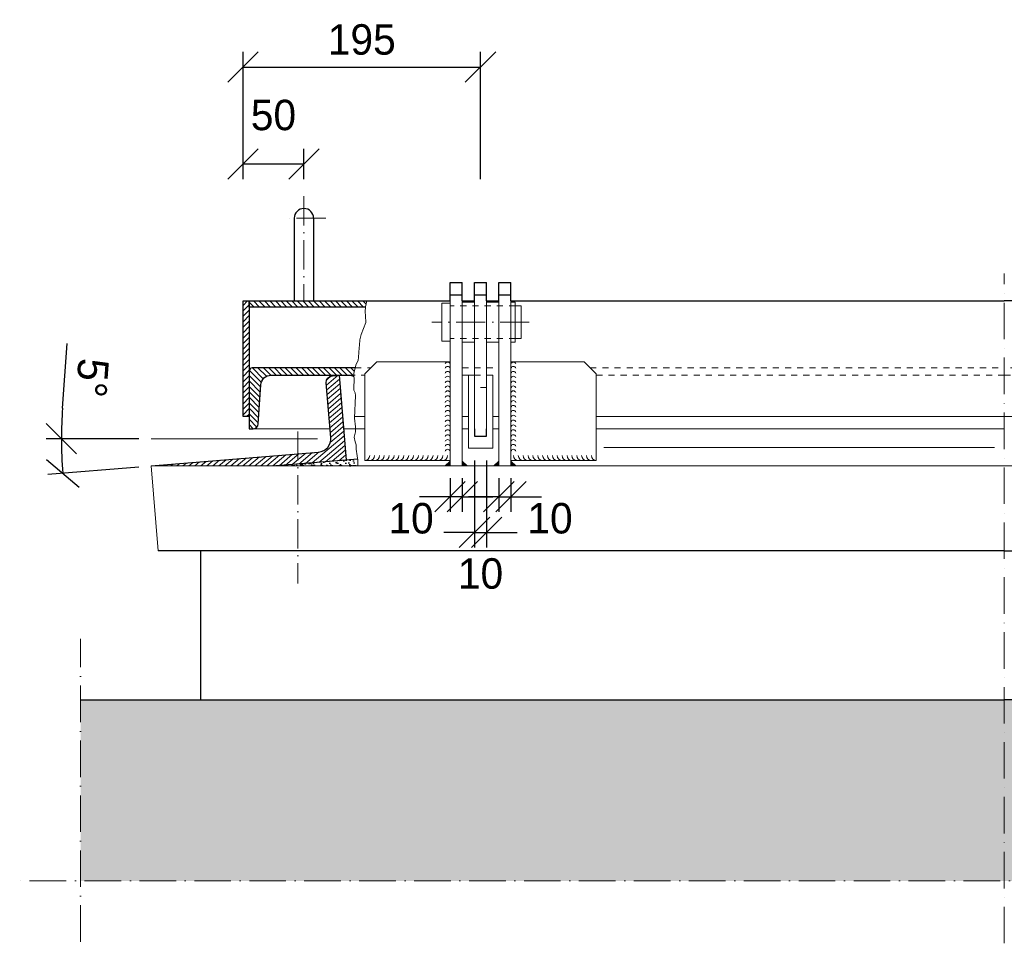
# Model space of a CAD drawing. Header units: millimetres. Extents: x 58700 to 76644, y 972 to 11123.
# Tile 262 of 263: x 70423 to 71231, y 8642 to 9401. Entities that reach past the tile are written whole.
import ezdxf

# ---------------------------------------------------------------- set-up
doc = ezdxf.new("R2010")
doc.units = ezdxf.units.MM
doc.linetypes.add('ACAD_ISO10W100', pattern=[18, 12, -3, 0, -3])
doc.linetypes.add('JIS_02_1.0', pattern=[2, 1, -1])
doc.layers.add('Bemaßung', color=7, linetype='Continuous', lineweight=13)
doc.dimstyles.new('DIN', dxfattribs={"dimtxt": 2.5, "dimasz": 2.5, "dimexe": 1.25, "dimexo": 0.625, "dimtad": 1, "dimtih": 1, "dimdec": 4, "dimdsep": 46, "dimlunit": 6, "dimtxsty": 'Standard', "dimcen": 2.5, "dimadec": 0, "dimazin": 0, "dimtfac": 1, "dimtdec": 4, "dimtmove": 0, "dimatfit": 3, "dimfxl": 0, "dimtvp": 1, "dimtolj": 1, "dimtzin": 0, "dimarcsym": 0})

# ---------------------------------------------------------------- blocks, each defined once
blk = doc.blocks.new('_Oblique')
at = {"color": 0, "linetype": 'ByBlock', "lineweight": -2}
blk.add_line((-0.5, -0.5), (0.5, 0.5), dxfattribs=at)
blk = doc.blocks.new('*D53')
at = {"layer": 'Bemaßung', "color": 0, "lineweight": -2, "transparency": 16777216}
for p, q in [((70606.01, 9269.67), (70606.01, 9294.7)), ((70656.01, 9269.67), (70656.01, 9294.7)), ((70606.01, 9282.2), (70656.01, 9282.2))]:
    blk.add_line(p, q, dxfattribs=at)
at = {"layer": 'DEFPOINTS', "color": 0, "transparency": 16777216}
for p in [(70656.01, 9282.2), (70606.01, 9169.67), (70656.01, 9169.67)]:
    blk.add_point(p, dxfattribs=at)
at = {"layer": 'Bemaßung', "color": 0, "lineweight": -2, "transparency": 16777216, "xscale": 25, "yscale": 25, "zscale": 25, "rotation": 180}
blk.add_blockref('_Oblique', (70606.01, 9282.2), dxfattribs=at)
at = {"layer": 'Bemaßung', "color": 0, "lineweight": -2, "transparency": 16777216, "xscale": 25, "yscale": 25, "zscale": 25}
blk.add_blockref('_Oblique', (70656.01, 9282.2), dxfattribs=at)
at = {"layer": 'Bemaßung', "color": 0, "transparency": 16777216, "insert": (70631.01, 9322.2), "char_height": 25, "attachment_point": 5}
blk.add_mtext('\\A1;50', dxfattribs=at)
blk = doc.blocks.new('*D49')
at = {"layer": 'Bemaßung', "color": 0, "lineweight": -2, "transparency": 16777216}
for p, q in [((70606.01, 9269.67), (70606.01, 9374.23)), ((70801.01, 9269.67), (70801.01, 9374.23)), ((70606.01, 9361.73), (70801.01, 9361.73))]:
    blk.add_line(p, q, dxfattribs=at)
at = {"layer": 'DEFPOINTS', "color": 0, "transparency": 16777216}
for p in [(70801.01, 9361.73), (70606.01, 9169.67), (70801.01, 9169.67)]:
    blk.add_point(p, dxfattribs=at)
at = {"layer": 'Bemaßung', "color": 0, "lineweight": -2, "transparency": 16777216, "xscale": 25, "yscale": 25, "zscale": 25, "rotation": 180}
blk.add_blockref('_Oblique', (70606.01, 9361.73), dxfattribs=at)
at = {"layer": 'Bemaßung', "color": 0, "lineweight": -2, "transparency": 16777216, "xscale": 25, "yscale": 25, "zscale": 25}
blk.add_blockref('_Oblique', (70801.01, 9361.73), dxfattribs=at)
at = {"layer": 'Bemaßung', "color": 0, "transparency": 16777216, "insert": (70703.51, 9384.23), "char_height": 25, "attachment_point": 5}
blk.add_mtext('\\A1;195', dxfattribs=at)
blk = doc.blocks.new('*D50')
at = {"layer": 'Bemaßung', "color": 0, "lineweight": -2, "transparency": 16777216}
for p, q in [((70816.01, 9024.12), (70816.01, 8996.39)), ((70826.01, 9024.12), (70826.01, 8996.39)), ((70816.01, 9008.89), (70791.01, 9008.89)), ((70816.01, 9008.89), (70826.01, 9008.89)), ((70826.01, 9008.89), (70851.01, 9008.89))]:
    blk.add_line(p, q, dxfattribs=at)
at = {"layer": 'DEFPOINTS', "color": 0, "transparency": 16777216}
for p in [(70816.01, 9034.12), (70826.01, 9034.12), (70826.01, 9008.89)]:
    blk.add_point(p, dxfattribs=at)
at = {"layer": 'Bemaßung', "color": 0, "lineweight": -2, "transparency": 16777216, "xscale": 25, "yscale": 25, "zscale": 25}
blk.add_blockref('_Oblique', (70816.01, 9008.89), dxfattribs=at)
at = {"layer": 'Bemaßung', "color": 0, "lineweight": -2, "transparency": 16777216, "xscale": 25, "yscale": 25, "zscale": 25, "rotation": 180}
blk.add_blockref('_Oblique', (70826.01, 9008.89), dxfattribs=at)
at = {"layer": 'Bemaßung', "color": 0, "transparency": 16777216, "insert": (70858.05, 8991.03), "char_height": 25, "attachment_point": 5}
blk.add_mtext('\\A1;10', dxfattribs=at)
blk = doc.blocks.new('*D51')
at = {"layer": 'Bemaßung', "color": 0, "lineweight": -2, "transparency": 16777216}
for p, q in [((70796.01, 9038.7), (70796.01, 8967.13)), ((70806.01, 9038.7), (70806.01, 8967.13)), ((70796.01, 8979.63), (70771.01, 8979.63)), ((70796.01, 8979.63), (70806.01, 8979.63)), ((70806.01, 8979.63), (70831.01, 8979.63))]:
    blk.add_line(p, q, dxfattribs=at)
at = {"layer": 'DEFPOINTS', "color": 0, "transparency": 16777216}
for p in [(70796.01, 9048.7), (70806.01, 9048.7), (70806.01, 8979.63)]:
    blk.add_point(p, dxfattribs=at)
at = {"layer": 'Bemaßung', "color": 0, "lineweight": -2, "transparency": 16777216, "xscale": 25, "yscale": 25, "zscale": 25}
blk.add_blockref('_Oblique', (70796.01, 8979.63), dxfattribs=at)
at = {"layer": 'Bemaßung', "color": 0, "lineweight": -2, "transparency": 16777216, "xscale": 25, "yscale": 25, "zscale": 25, "rotation": 180}
blk.add_blockref('_Oblique', (70806.01, 8979.63), dxfattribs=at)
at = {"layer": 'Bemaßung', "color": 0, "transparency": 16777216, "insert": (70801.01, 8945.69), "char_height": 25, "attachment_point": 5}
blk.add_mtext('\\A1;10', dxfattribs=at)
blk = doc.blocks.new('*D52')
at = {"layer": 'Bemaßung', "color": 0, "lineweight": -2, "transparency": 16777216}
for p, q in [((70776.01, 9024.12), (70776.01, 8996.39)), ((70786.01, 9024.12), (70786.01, 8996.39)), ((70776.01, 9008.89), (70751.01, 9008.89)), ((70786.01, 9008.89), (70776.01, 9008.89)), ((70786.01, 9008.89), (70811.01, 9008.89))]:
    blk.add_line(p, q, dxfattribs=at)
at = {"layer": 'DEFPOINTS', "color": 0, "transparency": 16777216}
for p in [(70776.01, 9034.12), (70786.01, 9034.12), (70776.01, 9008.89)]:
    blk.add_point(p, dxfattribs=at)
at = {"layer": 'Bemaßung', "color": 0, "lineweight": -2, "transparency": 16777216, "xscale": 25, "yscale": 25, "zscale": 25}
blk.add_blockref('_Oblique', (70776.01, 9008.89), dxfattribs=at)
at = {"layer": 'Bemaßung', "color": 0, "lineweight": -2, "transparency": 16777216, "xscale": 25, "yscale": 25, "zscale": 25, "rotation": 180}
blk.add_blockref('_Oblique', (70786.01, 9008.89), dxfattribs=at)
at = {"layer": 'Bemaßung', "color": 0, "transparency": 16777216, "insert": (70743.96, 8991.03), "char_height": 25, "attachment_point": 5}
blk.add_mtext('\\A1;10', dxfattribs=at)
blk = doc.blocks.new('*D54')
at = {"layer": 'Bemaßung', "color": 0, "lineweight": -2, "transparency": 16777216}
for p, q in [((70457.82, 9081.53), (70461.71, 9134.72)), ((70520.51, 9056.55), (70444.41, 9056.55)), ((70520.54, 9033.29), (70445.64, 9027.05))]:
    blk.add_line(p, q, dxfattribs=at)
for start, end in [(175.81891, 180), (180, 184.76364)]:
    blk.add_arc((70799.58, 9056.55), 342.66, start, end, dxfattribs=at)
at = {"layer": 'DEFPOINTS', "color": 0, "transparency": 16777216}
for p in [(70530.51, 9056.55), (70667.12, 9056.55), (70668.03, 9045.58), (70457.44, 9037.56), (70530.51, 9034.12)]:
    blk.add_point(p, dxfattribs=at)
at = {"layer": 'Bemaßung', "color": 0, "lineweight": -2, "transparency": 16777216, "xscale": 25, "yscale": 25, "zscale": 25}
for p, rotation in [((70456.91, 9056.55), 89.99999999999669), ((70458.09, 9028.09), 274.7636416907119)]:
    blk.add_blockref('_Oblique', p, dxfattribs=dict(at, rotation=rotation))
at = {"layer": 'Bemaßung', "color": 0, "transparency": 16777216, "insert": (70482.21, 9106.48), "char_height": 25, "attachment_point": 5, "rotation": 265.81891}
blk.add_mtext('\\A1;5°', dxfattribs=at)

msp = doc.modelspace()

# ---------------------------------------------------------------- hatches: boundary and pattern name
at = {"lineweight": 9}
h = msp.add_hatch(dxfattribs=at)
h.set_pattern_fill('ANSI31', color=256)
h.set_pattern_definition([(45, (165493.0138, 62883.0748), (-2.24506403, 2.24506403), [])])
h.paths.add_polyline_path([(70611.00713, 9074.69785), (70606.00713, 9074.69785), (70606.00713, 9169.67388), (70611.00713, 9169.67388)])
h = msp.add_hatch(dxfattribs=at)
h.set_pattern_fill('ANSI31', color=256, angle=90)
h.set_pattern_definition([(135, (165493.0138, 62883.0748), (-2.24506403, -2.24506403), [])])
h.paths.add_polyline_path([(70707.71364, 9169.67388), (70707.14333, 9167.2034), (70706.63333, 9164.9095), (70706.6186, 9164.67388), (70611.00713, 9164.67388), (70611.00713, 9169.67388)])
h = msp.add_hatch(dxfattribs=at)
h.set_pattern_fill('ANSI31', color=256, angle=90)
h.set_pattern_definition([(135, (164649.871, 63607.5386), (-2.24506403, -2.24506403), [])])
edge = h.paths.add_edge_path()
edge.add_line((70696.94452, 9110.36548), (70697.04798, 9107.67591))
edge.add_arc((70693.00713, 9100.19785), 8.5, 421.6149545, 450)
edge.add_line((70693.00713, 9108.69785), (70629.00713, 9108.69785))
edge.add_arc((70629.00713, 9100.19785), 8.5, 450, 536.37147033)
edge.add_line((70620.52417, 9100.73579), (70618.49129, 9068.67887))
edge.add_arc((70614.24981, 9068.94785), 4.25, 270, 356.37147033, ccw=False)
edge.add_line((70614.24981, 9064.69785), (70611.00713, 9064.69785))
edge.add_line((70611.00713, 9064.69785), (70611.00713, 9112.14785))
edge.add_arc((70613.55713, 9112.14785), 2.55, 450, 540, ccw=False)
edge.add_line((70613.55713, 9114.69785), (70698.14013, 9114.69785))
edge.add_line((70698.14013, 9114.69785), (70696.94452, 9110.36548))
h = msp.add_hatch(dxfattribs=at)
h.set_pattern_fill('ANSI31', color=256, angle=-4.76364169)
h.set_pattern_definition([(40.2363583, (167268.0222, 55838.872), (-2.05086662, 2.42375146), [])])
edge = h.paths.add_edge_path()
edge.add_line((70632.86205, 9034.123), (70530.5085, 9034.123))
edge.add_line((70530.5085, 9034.123), (70668.03181, 9045.58328))
edge.add_arc((70667.11831, 9056.54528), 11, 274.76364169, 364.76364169)
edge.add_line((70678.08031, 9057.45878), (70674.34327, 9102.30334))
edge.add_arc((70679.82427, 9102.76009), 5.5, 94.76364169, 184.76364169, ccw=False)
edge.add_line((70679.36752, 9108.2411), (70684.84852, 9108.69785))
edge.add_line((70684.84852, 9108.69785), (70690.6617, 9038.93964))
edge.add_line((70690.6617, 9038.93964), (70632.86205, 9034.123))
h = msp.add_hatch()
h.set_pattern_fill('AR-SAND', color=256, scale=0.1)
h.set_pattern_definition([(37.5, (164211.2853, 63599.476), (-0.16000313, 4.89413237), [0, -3.8608, 0, -4.318, 0, -4.1275]), (7.5, (164211.2853, 63599.476), (4.49523283, 7.168251), [0, -2.0828, 0, -3.4798, 0, -1.3335]), (327.5, (164208.161, 63599.476), (7.9099237, 0.01437185), [0, -1.27, 0, -4.572, 0, -5.969]), (317.5, (164208.161, 63599.476), (7.63556452, 2.22929323), [0, -0.635, 0, -2.9972, 0, -3.429])])
h.paths.add_polyline_path([(70700.3105, 9034.123), (70632.86205, 9034.123), (70700.20757, 9039.73513), (70700.3105, 9038.96332)])
h = msp.add_hatch(color=256, dxfattribs=at)
h.dxf.hatch_style = 1
h.paths.add_polyline_path([(70772.00713, 9034.123), (70776.00713, 9034.123), (70776.00713, 9038.123)])
h = msp.add_hatch(color=256, dxfattribs=at)
h.dxf.hatch_style = 1
h.paths.add_polyline_path([(70790.00713, 9034.123), (70786.00713, 9034.123), (70786.00713, 9038.123)])
h = msp.add_hatch(color=256, dxfattribs=at)
h.dxf.hatch_style = 1
h.paths.add_polyline_path([(70812.00713, 9034.123), (70816.00713, 9034.123), (70816.00713, 9038.123)])
h = msp.add_hatch(color=256, dxfattribs=at)
h.dxf.hatch_style = 1
h.paths.add_polyline_path([(70830.00713, 9034.123), (70826.00713, 9034.123), (70826.00713, 9038.123)])
at = {"lineweight": 13}
msp.add_hatch(color=254, dxfattribs=at).paths.add_polyline_path([(71989.34171, 8842.14009), (70472.67255, 8842.14009), (70472.67255, 8693.35833), (71989.34171, 8693.35833)])

# ---------------------------------------------------------------- linework, layer by layer
at = {"linetype": 'ACAD_ISO10W100', "lineweight": 18, "ltscale": 2}
for p, q in [((70656.00713, 9255.58472), (70656.00713, 9169.67388)), ((70674.00713, 9237.58472), (70638.00713, 9237.58472)), ((70841.00713, 9152.19785), (70761.00713, 9152.19785)), ((70651.00713, 9062.57221), (70651.00713, 8937.68809))]:
    msp.add_line(p, q, dxfattribs=at)
for p, q in [((70648.00713, 9237.58472), (70648.00713, 9169.67388)), ((70664.00713, 9237.58472), (70664.00713, 9169.67388)), ((71231.00713, 8964.3648), (70536.32168, 8964.3648)), ((70571.00713, 8964.3648), (70571.00713, 8842.14009)), ((71231.00713, 8964.3648), (71925.69258, 8964.3648)), ((70472.67255, 8842.14009), (71231.00713, 8842.14009)), ((71989.34171, 8842.14009), (71231.00713, 8842.14009))]:
    msp.add_line(p, q)
at = {"linetype": 'ACAD_ISO10W100', "lineweight": 18, "ltscale": 2.5}
for p, q in [((71231.00713, 8642.14009), (71231.00713, 9192.14009)), ((70472.67255, 8643.35833), (70472.67255, 8892.14009)), ((72039.34171, 8693.35833), (70422.67255, 8693.35833))]:
    msp.add_line(p, q, dxfattribs=at)
at = {"linetype": 'Continuous'}
for p, q in [((70776.00713, 9184.69785), (70786.00713, 9184.69785)), ((70776.00713, 9169.67388), (70776.00713, 9184.69785)), ((70786.00713, 9169.67388), (70786.00713, 9184.69785)), ((70796.00713, 9184.69785), (70806.00713, 9184.69785)), ((70796.00713, 9169.67388), (70796.00713, 9184.69785)), ((70806.00713, 9169.67388), (70806.00713, 9184.69785)), ((70816.00713, 9184.69785), (70826.00713, 9184.69785)), ((70816.00713, 9169.67388), (70816.00713, 9184.69785)), ((70826.00713, 9169.67388), (70826.00713, 9184.69785)), ((70776.00713, 9174.69785), (70786.00713, 9174.69785)), ((70796.00713, 9174.69785), (70806.00713, 9174.69785)), ((70816.00713, 9174.69785), (70826.00713, 9174.69785)), ((70796.00713, 9064.69785), (70796.00713, 9058.69785)), ((70806.00713, 9058.69785), (70806.00713, 9064.69785)), ((70796.00713, 9058.69785), (70806.00713, 9058.69785))]:
    msp.add_line(p, q, dxfattribs=at)
at = {"linetype": 'Continuous', "lineweight": 18, "ltscale": 5}
for p, q in [((70776.00713, 9119.69785), (70776.00713, 9169.67388)), ((70786.00713, 9169.67388), (70786.00713, 9119.69785)), ((70796.00713, 9119.69785), (70796.00713, 9169.67388)), ((70806.00713, 9169.67388), (70806.00713, 9119.69785)), ((70816.00713, 9169.67388), (70816.00713, 9119.69785)), ((70826.00713, 9119.69785), (70826.00713, 9169.67388)), ((70829.39305, 9165.69785), (70834.35696, 9165.69785)), ((70834.35696, 9138.69785), (70834.35696, 9165.69785)), ((70829.39305, 9138.69785), (70834.35696, 9138.69785)), ((70706.00713, 9109.69785), (70716.00713, 9119.69785)), ((70776.00713, 9119.69785), (70716.00713, 9119.69785)), ((70776.00713, 9119.69785), (70776.00713, 9034.123)), ((70786.00713, 9119.69785), (70786.00713, 9034.123)), ((70796.00713, 9119.69785), (70796.00713, 9064.69785)), ((70806.00713, 9064.69785), (70806.00713, 9119.69785)), ((70816.00713, 9119.69785), (70816.00713, 9034.123)), ((70826.00713, 9119.69785), (70886.00713, 9119.69785)), ((70826.00713, 9119.69785), (70826.00713, 9034.123)), ((70896.00713, 9109.69785), (70886.00713, 9119.69785)), ((70706.00713, 9109.69785), (70706.00713, 9038.66456)), ((70791.00713, 9064.69785), (70791.00713, 9108.69785)), ((70791.00713, 9108.69785), (70796.00713, 9108.69785)), ((70811.00713, 9108.69785), (70806.00713, 9108.69785)), ((70811.00713, 9108.69785), (70811.00713, 9064.69785)), ((70896.00713, 9109.69785), (70896.00713, 9038.66456)), ((70697.68063, 9074.69785), (70706.00713, 9074.69785)), ((70786.00713, 9074.69785), (70791.00713, 9074.69785)), ((70811.00713, 9074.69785), (70816.00713, 9074.69785)), ((70896.00713, 9074.69785), (71231.00713, 9074.69785)), ((71566.00713, 9074.69785), (71231.00713, 9074.69785)), ((70611.00713, 9064.69785), (70677.47706, 9064.69785)), ((70688.51519, 9064.69785), (70706.00713, 9064.69785)), ((70786.00713, 9064.69785), (70791.00713, 9064.69785)), ((70791.00713, 9048.69785), (70791.00713, 9064.69785)), ((70811.00713, 9064.69785), (70816.00713, 9064.69785)), ((70811.00713, 9064.69785), (70811.00713, 9048.69785)), ((70896.00713, 9064.69785), (71231.00713, 9064.69785)), ((70811.00713, 9048.69785), (70791.00713, 9048.69785)), ((70706.00713, 9038.66456), (70776.00713, 9038.66456)), ((70896.00713, 9038.66456), (70826.00713, 9038.66456)), ((71231.00713, 9034.123), (70530.5085, 9034.123)), ((70530.5085, 9034.123), (70536.32168, 8964.3648)), ((71231.00713, 9034.123), (71931.50576, 9034.123))]:
    msp.add_line(p, q, dxfattribs=at)
at = {"linetype": 'JIS_02_1.0', "lineweight": 18, "ltscale": 5}
for p, q in [((70829.39305, 9165.69785), (70776.00713, 9165.69785)), ((70829.39305, 9138.69785), (70776.00713, 9138.69785)), ((70698.14013, 9114.69785), (70711.00713, 9114.69785)), ((70786.00713, 9114.69785), (70816.00713, 9114.69785)), ((70891.00713, 9114.69785), (71231.00713, 9114.69785)), ((71571.00713, 9114.69785), (71231.00713, 9114.69785)), ((70693.00713, 9108.69785), (70706.00713, 9108.69785)), ((70786.00713, 9108.69785), (70816.00713, 9108.69785)), ((70896.00713, 9108.69785), (71231.00713, 9108.69785)), ((71566.00713, 9108.69785), (71231.00713, 9108.69785)), ((70806.00713, 9098.57861), (70796.00713, 9098.57861))]:
    msp.add_line(p, q, dxfattribs=at)
at = {"lineweight": 9}
for p, q in [((70776.00713, 9038.123), (70772.00713, 9034.123)), ((70776.00713, 9034.123), (70776.00713, 9038.123)), ((70786.00713, 9034.123), (70786.00713, 9038.123)), ((70786.00713, 9038.123), (70790.00713, 9034.123)), ((70816.00713, 9038.123), (70812.00713, 9034.123)), ((70816.00713, 9034.123), (70816.00713, 9038.123)), ((70826.00713, 9034.123), (70826.00713, 9038.123)), ((70826.00713, 9038.123), (70830.00713, 9034.123)), ((70772.00713, 9034.123), (70776.00713, 9034.123)), ((70790.00713, 9034.123), (70786.00713, 9034.123)), ((70812.00713, 9034.123), (70816.00713, 9034.123)), ((70830.00713, 9034.123), (70826.00713, 9034.123))]:
    msp.add_line(p, q, dxfattribs=at)
msp.add_lwpolyline([(70611.00713, 9074.69785), (70606.00713, 9074.69785), (70606.00713, 9169.67388), (70611.00713, 9169.67388)], close=True)
for points in [[(70706.6186, 9164.67388), (70611.00713, 9164.67388), (70611.00713, 9169.67388), (70776.00713, 9169.67388)], [(70786.00713, 9169.67388), (70796.00713, 9169.67388)], [(70806.00713, 9169.67388), (70816.00713, 9169.67388)], [(70826.00713, 9169.67388), (71231.00713, 9169.67388)], [(71636.00713, 9169.67388), (71231.00713, 9169.67388)], [(70700.20757, 9039.73513), (70632.86205, 9034.123)]]:
    msp.add_lwpolyline(points)
msp.add_lwpolyline([(70707.71364, 9169.67388), (70707.14333, 9167.2034), (70706.63333, 9164.9095), (70706.37842, 9160.83152), (70706.63333, 9157.51801), (70706.88823, 9151.91073), (70703.06385, 9142.22534), (70702.04383, 9137.63755), (70701.53402, 9133.30455), (70701.27892, 9131.26556), (70700.7691, 9123.61916), (70700.514, 9120.81546), (70698.98436, 9117.75697), (70696.94452, 9110.36548), (70697.19943, 9103.7387), (70696.94452, 9099.6606), (70696.94452, 9096.34721), (70697.96435, 9094.3081), (70698.47436, 9092.0142), (70697.61648, 9073.2984), (70698.28999, 9066.34164), (70698.28999, 9062.3022), (70697.16754, 9057.81402), (70698.06561, 9053.99896), (70698.96349, 9051.5305), (70698.96349, 9047.9398), (70699.86156, 9042.32952), (70700.3105, 9038.96332), (70700.3105, 9034.123)], dxfattribs=at)
at = {"linetype": 'Continuous', "lineweight": 18, "ltscale": 5}
for points in [[(70776.00713, 9167.83616), (70769.18911, 9167.83616), (70769.18911, 9136.55953), (70776.00713, 9136.55953)], [(70796.00713, 9135.69298), (70786.00713, 9135.69298), (70786.00713, 9168.70271), (70796.00713, 9168.70271)], [(70816.00713, 9135.69298), (70806.00713, 9135.69298), (70806.00713, 9168.70271), (70816.00713, 9168.70271)], [(70829.39305, 9135.69298), (70826.00713, 9135.69298), (70826.00713, 9168.70271), (70829.39305, 9168.70271)]]:
    msp.add_lwpolyline(points, close=True, dxfattribs=at)
for points in [[(70698.14013, 9114.69785), (70613.55713, 9114.69785, 0.414213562), (70611.00713, 9112.14785), (70611.00713, 9064.69785), (70614.24981, 9064.69785, 0.395784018), (70618.49129, 9068.67887), (70620.52417, 9100.73579, -0.395784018), (70629.00713, 9108.69785), (70693.00713, 9108.69785, -0.124490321), (70697.04798, 9107.67591, -0.124490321)], [(70530.5085, 9034.123), (70668.03181, 9045.58328, 0.414213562), (70678.08031, 9057.45878), (70674.34327, 9102.30334, -0.414213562), (70679.36752, 9108.2411), (70684.84852, 9108.69785), (70690.6617, 9038.93964), (70632.86205, 9034.123)]]:
    msp.add_lwpolyline(points, format="xyb")
msp.add_arc((70656.00713, 9237.58472), 8, 0, 180)
at = {"lineweight": 9}
for centre, radius, start, end in [((70774.00713, 9116.92223), 2.48485, 36.40164512, 143.59835488), ((70828.00713, 9116.90517), 2.49501, 36.71685161, 143.28314839), ((70774.00713, 9113.69899), 2.11825, 19.23518564, 160.76481436), ((70774.00713, 9109.69899), 2.11825, 19.23518564, 160.76481436), ((70828.00713, 9113.69899), 2.11825, 19.23518564, 160.76481436), ((70828.00713, 9109.69899), 2.11825, 19.23518564, 160.76481436), ((70774.00713, 9105.69899), 2.11825, 19.23518564, 160.76481436), ((70774.00713, 9101.69899), 2.11825, 19.23518564, 160.76481436), ((70828.00713, 9105.69899), 2.11825, 19.23518564, 160.76481436), ((70828.00713, 9101.69899), 2.11825, 19.23518564, 160.76481436), ((70774.00713, 9097.69899), 2.11825, 19.23518564, 160.76481436), ((70774.00713, 9093.69899), 2.11825, 19.23518564, 160.76481436), ((70828.00713, 9097.69899), 2.11825, 19.23518564, 160.76481436), ((70828.00713, 9093.69899), 2.11825, 19.23518564, 160.76481436), ((70774.00713, 9089.69899), 2.11825, 19.23518564, 160.76481436), ((70774.00713, 9085.69899), 2.11825, 19.23518564, 160.76481436), ((70828.00713, 9089.69899), 2.11825, 19.23518564, 160.76481436), ((70828.00713, 9085.69899), 2.11825, 19.23518564, 160.76481436), ((70774.00713, 9081.69899), 2.11825, 19.23518564, 160.76481436), ((70774.00713, 9077.69899), 2.11825, 19.23518564, 160.76481436), ((70828.00713, 9081.69899), 2.11825, 19.23518564, 160.76481436), ((70828.00713, 9077.69899), 2.11825, 19.23518564, 160.76481436), ((70774.00713, 9073.69899), 2.11825, 19.23518564, 160.76481436), ((70774.00713, 9069.69899), 2.11825, 19.23518564, 160.76481436), ((70828.00713, 9073.69899), 2.11825, 19.23518564, 160.76481436), ((70828.00713, 9069.69899), 2.11825, 19.23518564, 160.76481436), ((70774.00713, 9065.69899), 2.11825, 19.23518564, 160.76481436), ((70774.00713, 9061.69899), 2.11825, 19.23518564, 160.76481436), ((70828.00713, 9065.69899), 2.11825, 19.23518564, 160.76481436), ((70828.00713, 9061.69899), 2.11825, 19.23518564, 160.76481436), ((70774.00713, 9057.69899), 2.11825, 19.23518564, 160.76481436), ((70774.00713, 9053.69899), 2.11825, 19.23518564, 160.76481436), ((70828.00713, 9057.69899), 2.11825, 19.23518564, 160.76481436), ((70828.00713, 9053.69899), 2.11825, 19.23518564, 160.76481436), ((70774.00713, 9049.69899), 2.11825, 19.23518564, 160.76481436), ((70774.00713, 9045.69899), 2.11825, 19.23518564, 160.76481436), ((70828.00713, 9049.69899), 2.11825, 19.23518564, 160.76481436), ((70828.00713, 9045.69899), 2.11825, 19.23518564, 160.76481436), ((70706.00713, 9042.66762), 4, 270, 0), ((70710.00713, 9042.66762), 4, 270, 0), ((70714.00713, 9042.66762), 4, 270, 0), ((70718.00713, 9042.66762), 4, 270, 0), ((70722.00713, 9042.66762), 4, 270, 0), ((70726.00713, 9042.66762), 4, 270, 0), ((70730.00713, 9042.66762), 4, 270, 0), ((70734.00713, 9042.66762), 4, 270, 0), ((70738.00713, 9042.66762), 4, 270, 0), ((70742.00713, 9042.66762), 4, 270, 0), ((70746.00713, 9042.66762), 4, 270, 0), ((70750.00713, 9042.66762), 4, 270, 0), ((70754.00713, 9042.66762), 4, 270, 0), ((70758.00713, 9042.66762), 4, 270, 0), ((70762.00713, 9042.66762), 4, 270, 0), ((70766.00713, 9042.66762), 4, 270, 0), ((70766.00713, 9042.66762), 4, 270, 0), ((70770.00713, 9042.66762), 4, 270, 0), ((70832.00713, 9042.66456), 4, 180, 270), ((70836.00713, 9042.66456), 4, 180, 270), ((70836.00713, 9042.66456), 4, 180, 270), ((70840.00713, 9042.66456), 4, 180, 270), ((70844.00713, 9042.66456), 4, 180, 270), ((70848.00713, 9042.66456), 4, 180, 270), ((70852.00713, 9042.66456), 4, 180, 270), ((70856.00713, 9042.66456), 4, 180, 270), ((70860.00713, 9042.66456), 4, 180, 270), ((70864.00713, 9042.66456), 4, 180, 270), ((70868.00713, 9042.66456), 4, 180, 270), ((70872.00713, 9042.66456), 4, 180, 270), ((70876.00713, 9042.66456), 4, 180, 270), ((70880.00713, 9042.66456), 4, 180, 270), ((70884.00713, 9042.66456), 4, 180, 270), ((70888.00713, 9042.66456), 4, 180, 270), ((70892.00713, 9042.66456), 4, 180, 270), ((70896.00713, 9042.66456), 4, 180, 270)]:
    msp.add_arc(centre, radius, start, end, dxfattribs=at)
at = {"layer": 'Bemaßung'}
msp.add_line((70667.11831, 9056.54528), (70530.5085, 9056.54528), dxfattribs=at)
at = {"layer": 'Bemaßung', "color": 254, "lineweight": 13}
msp.add_line((70902.33495, 9049.43992), (71222.97408, 9049.43992), dxfattribs=at)

# ---------------------------------------------------------------- dimensions: what is measured, and where the dimension line sits
at = {"layer": 'Bemaßung'}
for base, p2, picture, middle in [((70801.00713, 9361.7251), (70801.00713, 9169.67388), '*D49', (70703.50713, 9384.2251)), ((70656.00713, 9282.19819), (70656.00713, 9169.67388), '*D53', (70631.00713, 9322.19819))]:
    dim = msp.add_linear_dim(base=base, p1=(70606.00713, 9169.67388), p2=p2, angle=180, dimstyle='DIN', override={"dimscale": 10, "dimexo": 10, "dimgap": 1, "dimblk1": 'Oblique', "dimblk2": 'Oblique', "dimsah": 1, "dimtmove": 2}, dxfattribs=at)
    dim.commit()
    dim.dimension.update_dxf_attribs({"geometry": picture, "text_midpoint": middle})
dim = msp.add_angular_dim_2l(base=(70457.43709, 9037.56195), line1=((70667.11831, 9056.54528), (70530.5085, 9056.54528)), line2=((70530.5085, 9034.123), (70668.03181, 9045.58328)), dimstyle='DIN', override={"dimscale": 10, "dimexo": 1, "dimgap": 1, "dimblk1": 'Oblique', "dimblk2": 'Oblique', "dimsah": 1}, dxfattribs=at)
dim.commit()
dim.dimension.update_dxf_attribs({"geometry": '*D54', "text_midpoint": (70482.20718, 9106.48389)})
for base, p1, p2, picture, middle in [((70806.00713, 8979.63273), (70796.00713, 9048.69785), (70806.00713, 9048.69785), '*D51', (70801.00713, 8945.69438)), ((70776.00713, 9008.88921), (70786.00713, 9034.123), (70776.00713, 9034.123), '*D52', (70743.96453, 8991.03101))]:
    dim = msp.add_linear_dim(base=base, p1=p1, p2=p2, angle=180, dimstyle='DIN', override={"dimscale": 10, "dimexo": 1, "dimgap": 1, "dimblk1": 'Oblique', "dimblk2": 'Oblique', "dimsah": 1, "dimtmove": 2}, dxfattribs=at)
    dim.commit()
    dim.dimension.update_dxf_attribs({"geometry": picture, "text_midpoint": middle, "dimtype": 160})
dim = msp.add_linear_dim(base=(70826.00713, 9008.88921), p1=(70816.00713, 9034.123), p2=(70826.00713, 9034.123), dimstyle='DIN', override={"dimscale": 10, "dimexo": 1, "dimgap": 1, "dimblk1": 'Oblique', "dimblk2": 'Oblique', "dimsah": 1, "dimtmove": 2}, dxfattribs=at)
dim.commit()
dim.dimension.update_dxf_attribs({"geometry": '*D50', "text_midpoint": (70858.04972, 8991.03101), "dimtype": 160})

doc.saveas('drawing.dxf')
